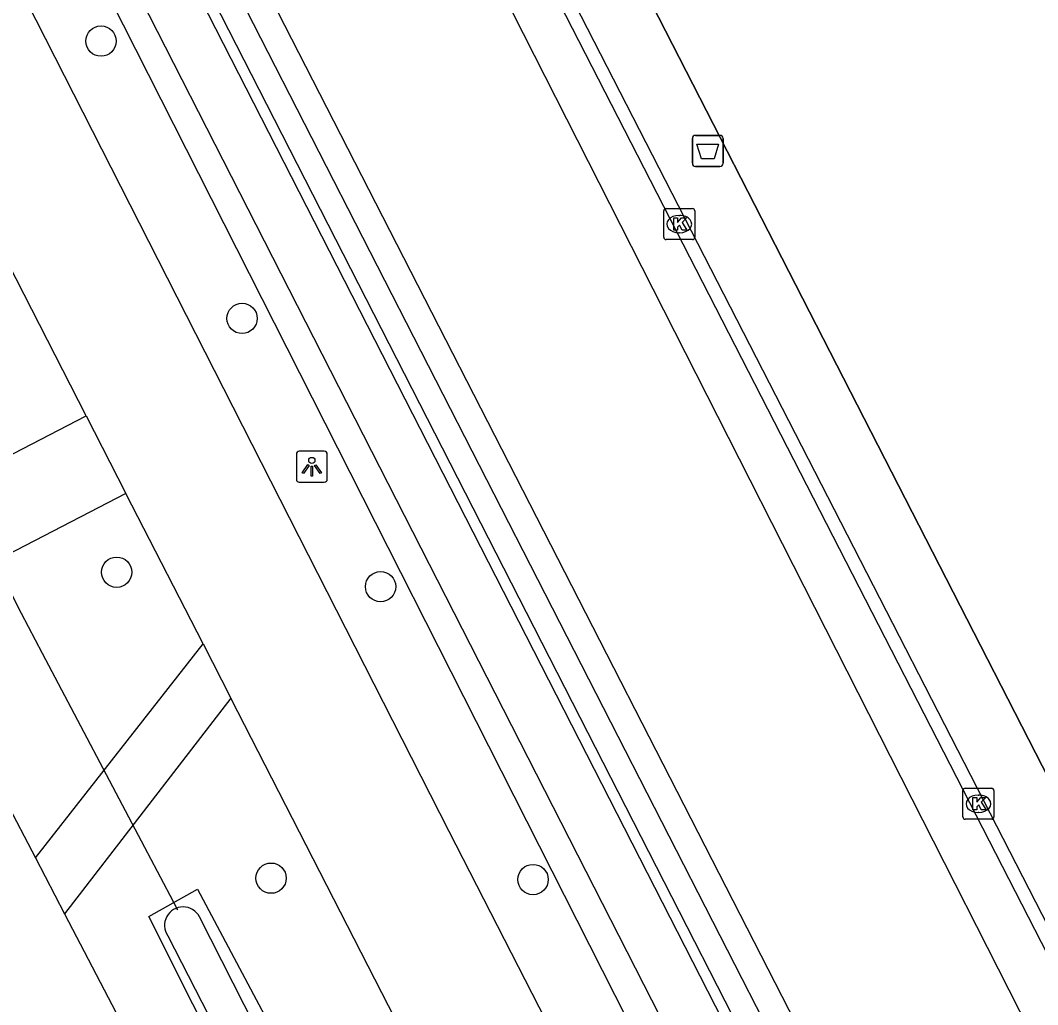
# Model space of a CAD drawing. Extents: x 158838 to 160074, y 386376 to 387776.
# Drawn here: x 159414.44 to 159447.27, y 387281.19 to 387312.94 of the extents above; entities that cross this region are included whole.
import ezdxf

# ---------------------------------------------------------------- set-up
doc = ezdxf.new("R2010")
doc.units = 0
for name, color, linetype in [('IMGEO_Afvalbak', 7, 'Continuous'), ('IMGEO_Berm_groen', 7, 'Continuous'), ('IMGEO_Boom', 7, 'Continuous'), ('IMGEO_Duiker', 7, 'Continuous'), ('IMGEO_Fietspad_gesloten', 7, 'Continuous'), ('IMGEO_Groenvoorziening', 7, 'Continuous'), ('IMGEO_Hek', 7, 'Continuous'), ('IMGEO_Kolk', 7, 'Continuous'), ('IMGEO_Lichtpunt', 7, 'Continuous'), ('IMGEO_Rijbaan_lokaal_gesloten', 7, 'Continuous'), ('IMGEO_Rijbaan_lokaal_open', 7, 'Continuous'), ('IMGEO_Voetpad_open', 7, 'Continuous'), ('IMGEO_Waterloop', 7, 'Continuous')]:
    doc.layers.add(name, color=color, linetype=linetype)

msp = doc.modelspace()

# ---------------------------------------------------------------- linework, layer by layer
at = {"layer": 'IMGEO_Afvalbak'}
for p, q in [((159436.128, 387308.333), (159436.128, 387309.133)), ((159436.128, 387309.133), (159436.128, 387308.333)), ((159436.228, 387309.233), (159437.018, 387309.233)), ((159437.018, 387309.233), (159436.228, 387309.233)), ((159437.118, 387309.133), (159437.118, 387308.333)), ((159437.118, 387308.333), (159437.118, 387309.133)), ((159437.018, 387308.233), (159436.228, 387308.233)), ((159436.228, 387308.233), (159437.018, 387308.233))]:
    msp.add_line(p, q, dxfattribs=at)
msp.add_lwpolyline([(159436.271, 387308.947), (159436.975, 387308.947), (159436.826, 387308.477), (159436.42, 387308.477), (159436.271, 387308.947)], dxfattribs=at)
for centre, start, end in [((159436.228, 387309.133), 90, 180), ((159436.228, 387309.133), 90, 180), ((159437.018, 387309.133), 0, 90), ((159437.018, 387309.133), 360, 90), ((159436.228, 387308.333), 180, 270), ((159436.228, 387308.333), 180, 270), ((159437.018, 387308.333), 270, 0), ((159437.018, 387308.333), 270, 0)]:
    msp.add_arc(centre, 0.1, start, end, dxfattribs=at)
at = {"layer": 'IMGEO_Berm_groen'}
msp.add_lwpolyline([(159431.417, 387263.734), (159439.272, 387247.479), (159437.567, 387246.592), (159431.355, 387258.592), (159418.581, 387284.034), (159420.16, 387284.911), (159431.417, 387263.734)], dxfattribs=at)
at = {"layer": 'IMGEO_Boom'}
for centre in [(159417.043, 387312.274), (159421.595, 387303.328), (159417.548, 387295.14), (159426.065, 387294.673), (159422.531, 387285.268), (159430.985, 387285.224)]:
    msp.add_circle(centre, 0.489, dxfattribs=at)
at = {"layer": 'IMGEO_Duiker'}
msp.add_lwpolyline([(159411.916, 387298.84), (159414.468, 387293.819), (159415.147, 387292.531), (159418.444, 387286.269), (159419.26, 387284.719), (159419.511, 387284.243)], dxfattribs=at)
at = {"layer": 'IMGEO_Fietspad_gesloten'}
for points in [[(159416.567, 387300.188), (159384.981, 387361.968), (159382.104, 387367.728), (159380.575, 387370.788)], [(159449.038, 387246.263), (159428.282, 387286.772), (159391.016, 387359.944), (159390.825, 387360.319)], [(159420.335, 387292.831), (159417.848, 387297.683)], [(159420.335, 387292.831), (159421.237, 387291.071)], [(159441.599, 387251.348), (159421.237, 387291.071)]]:
    msp.add_lwpolyline(points, dxfattribs=at)
at = {"layer": 'IMGEO_Groenvoorziening'}
for points in [[(159411.527, 387331.456), (159437.914, 387279.86), (159441.878, 387271.707), (159454.786, 387246.857), (159453.552, 387246.261), (159452.32, 387245.665), (159443.123, 387263.009), (159435.259, 387278.276), (159393.338, 387360.98), (159393.275, 387361.531), (159393.684, 387362.075), (159394.563, 387362.556), (159395.357, 387362.635), (159395.833, 387362.248), (159397.357, 387359.275), (159407.508, 387339.473), (159411.527, 387331.456)], [(159456.655, 387247.04), (159411.43, 387335.294)], [(159455.847, 387246.624), (159410.654, 387334.916)], [(159420.921, 387331.715), (159462.362, 387250.137)]]:
    msp.add_lwpolyline(points, dxfattribs=at)
at = {"layer": 'IMGEO_Hek'}
for points in [[(159448.962, 387285.874), (159425.973, 387330.728), (159441.556, 387338.759)], [(159455.847, 387246.624), (159410.654, 387334.916)]]:
    msp.add_lwpolyline(points, dxfattribs=at)
at = {"layer": 'IMGEO_Kolk'}
for p, q in [((159435.279, 387306.872), (159436.131, 387306.872)), ((159435.204, 387305.946), (159435.204, 387306.798)), ((159435.692, 387306.652), (159435.717, 387306.652)), ((159436.205, 387306.798), (159436.205, 387305.946)), ((159436.131, 387305.872), (159435.279, 387305.872)), ((159435.715, 387306.092), (159435.69, 387306.092)), ((159444.934, 387288.168), (159445.786, 387288.168)), ((159444.859, 387287.242), (159444.859, 387288.094)), ((159445.347, 387287.948), (159445.372, 387287.948)), ((159445.86, 387288.094), (159445.86, 387287.242)), ((159445.786, 387287.168), (159444.934, 387287.168)), ((159445.37, 387287.388), (159445.345, 387287.388))]:
    msp.add_line(p, q, dxfattribs=at)
for points in [[(159435.279, 387306.872), (159436.131, 387306.872)], [(159435.204, 387305.946), (159435.204, 387306.798)], [(159435.525, 387306.572), (159435.648, 387306.572), (159435.648, 387306.421), (159435.778, 387306.572), (159435.942, 387306.572), (159435.796, 387306.421), (159435.949, 387306.172), (159435.797, 387306.172), (159435.712, 387306.336), (159435.648, 387306.269), (159435.648, 387306.172), (159435.525, 387306.172), (159435.525, 387306.572)], [(159436.205, 387306.798), (159436.205, 387305.946)], [(159436.131, 387305.872), (159435.279, 387305.872)], [(159444.934, 387288.168), (159445.786, 387288.168)], [(159444.859, 387287.242), (159444.859, 387288.094)], [(159445.18, 387287.868), (159445.303, 387287.868), (159445.303, 387287.717), (159445.433, 387287.868), (159445.597, 387287.868), (159445.451, 387287.717), (159445.604, 387287.468), (159445.452, 387287.468), (159445.367, 387287.632), (159445.303, 387287.565), (159445.303, 387287.468), (159445.18, 387287.468), (159445.18, 387287.868)], [(159445.86, 387288.094), (159445.86, 387287.242)], [(159445.786, 387287.168), (159444.934, 387287.168)]]:
    msp.add_lwpolyline(points, dxfattribs=at)
for centre, start, end in [((159435.281, 387306.796), 91.552, 178.448), ((159435.281, 387306.796), 91.552, 178.448), ((159436.129, 387306.796), 1.552, 88.448), ((159436.129, 387306.796), 1.552, 88.448), ((159435.281, 387305.948), 181.552, 268.448), ((159435.281, 387305.948), 181.552, 268.448), ((159436.129, 387305.948), 271.552, 358.448), ((159436.129, 387305.948), 271.552, 358.448), ((159444.936, 387288.092), 91.552, 178.448), ((159444.936, 387288.092), 91.552, 178.448), ((159445.784, 387288.092), 1.552, 88.448), ((159445.784, 387288.092), 1.552, 88.448), ((159444.936, 387287.244), 181.552, 268.448), ((159444.936, 387287.244), 181.552, 268.448), ((159445.784, 387287.244), 271.552, 358.448), ((159445.784, 387287.244), 271.552, 358.448)]:
    msp.add_arc(centre, 0.0765, start, end, dxfattribs=at)
for centre, major_axis, ratio, start_param, end_param in [((159435.691, 387306.372), (-0.387, 0.002), 0.722429, 4.712389, 7.853982), ((159435.716, 387306.372), (-0.39, 0.002), 0.717154, 1.570796, 4.712389), ((159445.346, 387287.668), (-0.387, 0.002), 0.722429, 4.712389, 7.853982), ((159445.371, 387287.668), (-0.39, 0.002), 0.717154, 1.570796, 4.712389)]:
    msp.add_ellipse(centre, major_axis=major_axis, ratio=ratio, start_param=start_param, end_param=end_param, dxfattribs=at)
at = {"layer": 'IMGEO_Lichtpunt'}
for p, q in [((159423.347, 387298.946), (159423.347, 387298.139)), ((159423.347, 387298.946), (159423.347, 387298.139)), ((159424.249, 387299.041), (159423.441, 387299.041)), ((159424.249, 387299.041), (159423.441, 387299.041)), ((159424.343, 387298.139), (159424.343, 387298.946)), ((159424.343, 387298.139), (159424.343, 387298.946)), ((159423.441, 387298.045), (159424.249, 387298.045)), ((159423.441, 387298.045), (159424.249, 387298.045))]:
    msp.add_line(p, q, dxfattribs=at)
for points in [[(159423.721, 387298.61), (159423.76, 387298.582), (159423.572, 387298.32), (159423.534, 387298.347), (159423.721, 387298.61)], [(159423.823, 387298.562), (159423.87, 387298.562), (159423.87, 387298.24), (159423.823, 387298.24), (159423.823, 387298.562)], [(159423.933, 387298.582), (159423.971, 387298.609), (159424.158, 387298.347), (159424.119, 387298.319), (159423.933, 387298.582)]]:
    msp.add_lwpolyline(points, dxfattribs=at)
msp.add_circle((159423.846, 387298.744), 0.0994, dxfattribs=at)
for centre, start, end in [((159423.441, 387298.946), 90, 180), ((159423.441, 387298.946), 90, 180), ((159424.249, 387298.946), 0, 90), ((159424.249, 387298.946), 0, 90), ((159423.441, 387298.139), 180, 270), ((159423.441, 387298.139), 180, 270), ((159424.249, 387298.139), 270, 0), ((159424.249, 387298.139), 270, 360)]:
    msp.add_arc(centre, 0.0946, start, end, dxfattribs=at)
at = {"layer": 'IMGEO_Rijbaan_lokaal_gesloten'}
for points in [[(159406.877, 387295.171), (159416.567, 387300.188)], [(159416.567, 387300.188), (159417.848, 387297.683)], [(159417.848, 387297.683), (159410.755, 387294.014)]]:
    msp.add_lwpolyline(points, dxfattribs=at)
at = {"layer": 'IMGEO_Rijbaan_lokaal_open'}
for points in [[(159458.657, 387347.608), (159456.946, 387350.947), (159422.25, 387333.111), (159464.173, 387251.43), (159463.774, 387251.258)], [(159422.162, 387332.358), (159463.774, 387251.258)], [(159413.951, 387287.793), (159414.927, 387285.924)], [(159414.927, 387285.924), (159415.869, 387284.119)], [(159415.869, 387284.119), (159436.423, 387244.744)]]:
    msp.add_lwpolyline(points, dxfattribs=at)
at = {"layer": 'IMGEO_Voetpad_open'}
for points in [[(159458.657, 387347.608), (159443.61, 387339.777), (159441.556, 387338.759), (159425.973, 387330.728), (159448.962, 387285.874)], [(159414.927, 387285.924), (159420.335, 387292.831)], [(159421.237, 387291.071), (159415.869, 387284.119)]]:
    msp.add_lwpolyline(points, dxfattribs=at)
at = {"layer": 'IMGEO_Waterloop'}
for points in [[(159454.037, 387247.542), (159441.566, 387271.55), (159437.602, 387279.704), (159411.216, 387331.298), (159407.197, 387339.315), (159397.047, 387359.116), (159395.556, 387362.024), (159395.16, 387362.345), (159394.605, 387362.318), (159393.991, 387361.953), (159393.831, 387361.608), (159436.143, 387278.725), (159444.107, 387263.171), (159452.471, 387246.884)], [(159438.644, 387247.726), (159420.218, 387284.021)], [(159419.196, 387283.412), (159437.687, 387247.342)]]:
    msp.add_lwpolyline(points, dxfattribs=at)
msp.add_arc((159419.689, 387283.746), 0.596, 27.4542, 214.1264, dxfattribs=at)

doc.saveas('drawing.dxf')
